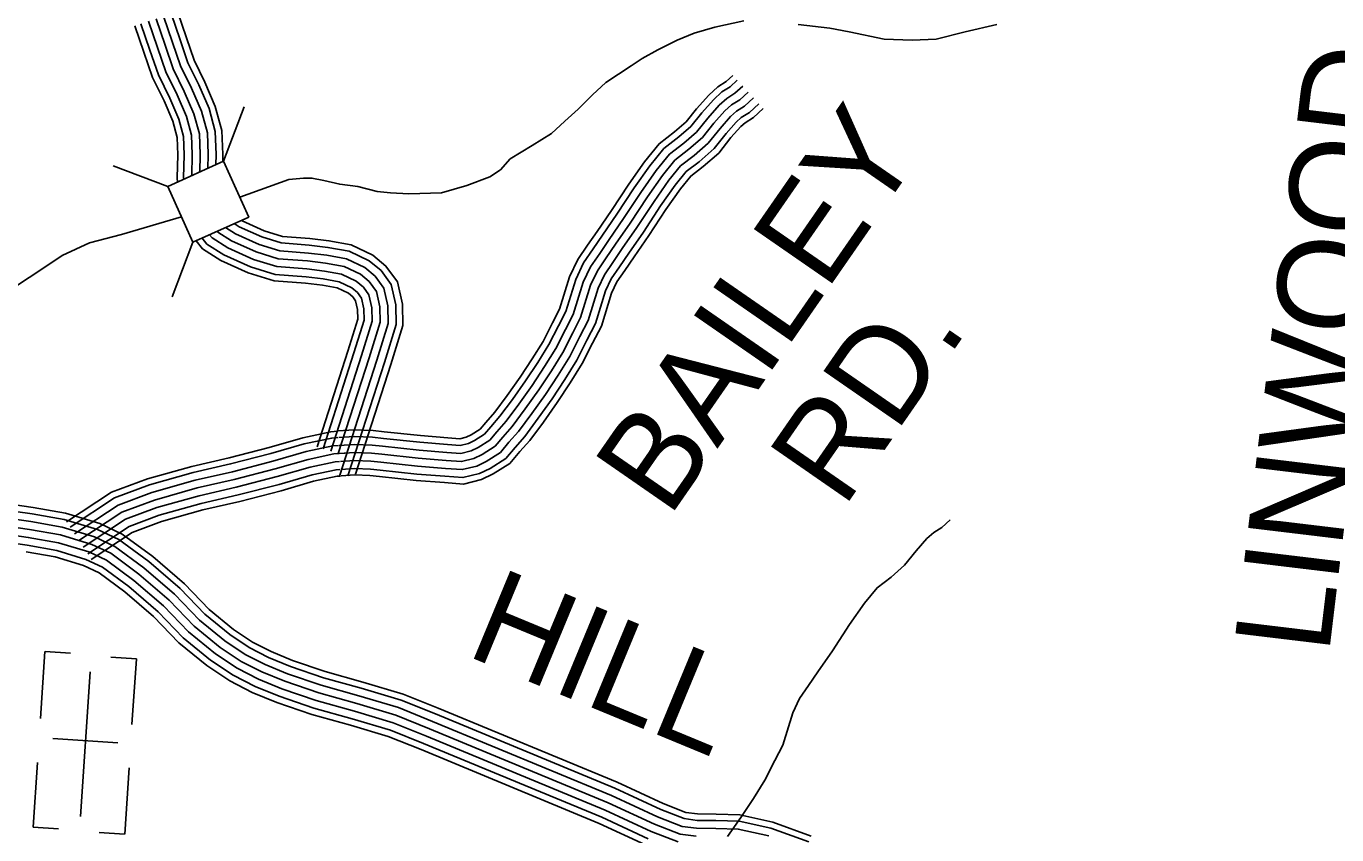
# Model space of a CAD drawing. Extents: x 1788175 to 1969470, y 584502 to 738744.
# Drawn here: x 1908568 to 1913657, y 665194 to 668335 of the extents above; entities that cross this region are included whole.
import ezdxf

# ---------------------------------------------------------------- set-up
doc = ezdxf.new("R2010")
doc.units = 0
for name, color, linetype in [('DESIGN - ROW - Right-of-Way and Easement Labels', 7, 'Continuous'), ('DESIGN - TRANSPORTATION - Text', 7, 'Continuous'), ('DESIGN - UTILITIES - Cable (Underground) with Text', 7, 'Continuous'), ('SURVEY - CONTOURS - Index with Text', 7, 'Continuous'), ('SURVEY - DRAINAGE - Storm Sewer', 7, 'Continuous'), ('SURVEY - PROPERTY - Owners', 7, 'Continuous'), ('SURVEY - TRANSPORTATION - Roads', 7, 'Continuous')]:
    doc.layers.add(name, color=color, linetype=linetype)

msp = doc.modelspace()

# ---------------------------------------------------------------- linework, layer by layer
at = {"layer": 'DESIGN - TRANSPORTATION - Text'}
for points in [[(1909397.4, 667671), (1909588.3, 667740.4), (1909644.7, 667745.1), (1909677.5, 667745.1), (1909724.5, 667735.7), (1909785.6, 667721.6), (1909856.1, 667712.2), (1909931.2, 667693.4), (1909982.9, 667688.7), (1910053.4, 667684), (1910180.2, 667688.7), (1910278.8, 667716.9), (1910368.1, 667749.8), (1910410.4, 667778), (1910448, 667820.3), (1910532.5, 667871.9), (1910607.7, 667918.9), (1910659.4, 667965.9), (1910711, 668012.9), (1910767.4, 668069.2), (1910819.1, 668116.2), (1910917.7, 668182), (1910960, 668210.2), (1911021.1, 668243), (1911096.3, 668280.6), (1911162, 668308.8), (1911241.9, 668332.3), (1911354.6, 668355.8)], [(1911566, 668341.7), (1911688.2, 668327.6), (1911763.3, 668313.5), (1911899.6, 668285.3), (1912007.6, 668280.6), (1912101.6, 668285.3), (1912214.3, 668313.5), (1912336.4, 668341.7)], [(1909171.1, 667595), (1908937.7, 667526.8), (1908813.8, 667493.4), (1908707.4, 667444.1), (1908637.1, 667396.6), (1908522.5, 667321.4), (1908412.1, 667264.1), (1908319.6, 667188.7), (1908229.1, 667117.2), (1908168.5, 667041.6), (1908113.7, 666935.9), (1908073.2, 666862.1), (1908010.6, 666784.5), (1907942, 666704.9), (1907865.2, 666589.3), (1907843.6, 666512.4)]]:
    msp.add_lwpolyline(points, dxfattribs=at)
at = {"layer": 'DESIGN - UTILITIES - Cable (Underground) with Text'}
for p, q in [((1908640.9, 665905.8), (1908623.6, 665645.6)), ((1908740.4, 665899.2), (1908641.5, 665905.8)), ((1908996.2, 665878.2), (1908896.7, 665884.8)), ((1908979.1, 665622), (1908996.1, 665878.2)), ((1908924.2, 665551.1), (1908671.2, 665568)), ((1908612.2, 665475), (1908595.5, 665224.1)), ((1908950.7, 665196.5), (1908967.9, 665454)), ((1908595.6, 665224.1), (1908693.6, 665217.6)), ((1908950.5, 665196.5), (1908851.3, 665203.1))]:
    msp.add_line(p, q, dxfattribs=at)
msp.add_lwpolyline([(1908817, 665826.6), (1908779.5, 665264.8)], dxfattribs=at)
at = {"layer": 'SURVEY - CONTOURS - Index with Text'}
for points in [[(1908452.9, 666485.8), (1908594.8, 666465.6), (1908721.2, 666443.6), (1908853.9, 666403.4), (1908941, 666362.5), (1909059.9, 666274.6), (1909182.6, 666168.9), (1909279, 666068.9), (1909373.1, 665992), (1909446.9, 665942.5), (1909518.8, 665905.8), (1909602.8, 665871.5), (1909729.6, 665828.1), (1909875.5, 665787.5), (1910031.7, 665741), (1910167.4, 665686.3), (1910863, 665398.2), (1911041.5, 665315.2), (1911129, 665281.2), (1911175.2, 665274.9), (1911246.6, 665274.4), (1911339.6, 665271.5), (1911466.9, 665243.7), (1911616.1, 665189.1)], [(1908449.4, 666430), (1908586.1, 666410.6), (1908708.2, 666389.3), (1908833.8, 666351.2), (1908912.4, 666314.4), (1909025.1, 666231), (1909144.2, 666128.4), (1909241.1, 666027.9), (1909339.9, 665947.1), (1909418.7, 665894.3), (1909495.5, 665855.2), (1909583.2, 665819.3), (1909713.1, 665774.9), (1909860.1, 665734), (1910013.3, 665688.3), (1910146.4, 665634.8), (1910840.6, 665347.2), (1911019.6, 665263.9), (1911114.9, 665226.9), (1911171.2, 665219.2), (1911245.6, 665218.7), (1911332.7, 665216), (1911451.3, 665190.1)], [(1908451.4, 666461), (1908590.9, 666441.2), (1908715.4, 666419.5), (1908845, 666380.2), (1908928.3, 666341.1), (1909044.5, 666255.2), (1909165.6, 666150.9), (1909262.2, 666050.7), (1909358.4, 665972.1), (1909434.4, 665921.1), (1909508.5, 665883.4), (1909594.1, 665848.3), (1909722.3, 665804.5), (1909868.7, 665763.8), (1910023.6, 665717.6), (1910158.1, 665663.5), (1910853.1, 665375.6), (1911031.8, 665292.5), (1911122.7, 665257.1), (1911173.4, 665250.2), (1911246.1, 665249.7), (1911336.5, 665246.8), (1911460, 665219.9), (1911606.5, 665166.3)], [(1908443.5, 666336.9), (1908571.6, 666318.7), (1908686.7, 666298.7), (1908800.4, 666264.2), (1908864.5, 666234.1), (1908967, 666158.3), (1909080.3, 666060.7), (1909178, 665959.3), (1909284.5, 665872.3), (1909371.5, 665814), (1909456.8, 665770.5), (1909550.5, 665732.2), (1909685.5, 665686), (1909834.4, 665644.6), (1909982.6, 665600.5), (1910111.2, 665548.7), (1910803.2, 665262), (1910983.1, 665178.4)], [(1908445.5, 666367.9), (1908576.4, 666349.4), (1908693.9, 666328.9), (1908811.6, 666293.2), (1908880.5, 666260.9), (1908986.4, 666182.5), (1909101.6, 666083.3), (1909199.1, 665982.2), (1909302.9, 665897.3), (1909387.2, 665840.8), (1909469.7, 665798.8), (1909561.4, 665761.2), (1909694.7, 665715.7), (1909842.9, 665674.4), (1909992.9, 665629.7), (1910122.9, 665577.4), (1910815.7, 665290.4), (1910995.3, 665206.9), (1911099.3, 665166.4)], [(1908567.6, 666293.3), (1908680.7, 666273.6), (1908791.2, 666240.1), (1908851.3, 666211.9), (1908951, 666138.2), (1909062.6, 666042), (1909160.6, 665940.4), (1909269.1, 665851.7), (1909358.5, 665791.8), (1909446, 665747.1), (1909541.5, 665708.1), (1909677.9, 665661.5), (1909827.2, 665619.9), (1909974.1, 665576.1), (1910101.5, 665524.9), (1910792.9, 665238.5), (1910973, 665154.7)]]:
    msp.add_lwpolyline(points, dxfattribs=at)
at = {"layer": 'SURVEY - DRAINAGE - Storm Sewer'}
for p, q in [((1909334.7, 667810.5), (1909415.2, 668022.8)), ((1909118, 667713), (1908905.7, 667793.5)), ((1909215.5, 667496.3), (1909135, 667284))]:
    msp.add_line(p, q, dxfattribs=at)
msp.add_lwpolyline([(1909118, 667713), (1909215.5, 667496.3), (1909432.2, 667593.8), (1909334.7, 667810.5)], close=True, dxfattribs=at)
at = {"layer": 'SURVEY - PROPERTY - Owners'}
for points in [[(1909072.4, 668364.5), (1909107.6, 668262.1), (1909138.8, 668169.8), (1909182.1, 668081.4), (1909219.5, 667995), (1909240.8, 667916.8), (1909244.2, 667836.7), (1909242.2, 667768.8)], [(1909309.7, 667538.7), (1909311.9, 667535.9), (1909365.6, 667501.5), (1909461.2, 667458.8), (1909547, 667432.1), (1909660.9, 667423.3), (1909730.8, 667414.8), (1909802.6, 667402.3), (1909866.4, 667371.8), (1909900.2, 667343.5), (1909927.8, 667305.3), (1909941.4, 667245.1)], [(1909941.4, 667245.1), (1909942.9, 667185), (1909899.9, 667047.2), (1909780, 666674.9)]]:
    msp.add_lwpolyline(points, dxfattribs=at)
at = {"layer": 'SURVEY - TRANSPORTATION - Roads'}
for points in [[(1909242.2, 667768.8), (1909244.2, 667836.7), (1909240.8, 667916.8), (1909219.5, 667995), (1909182.1, 668081.4), (1909138.8, 668169.8), (1909107.6, 668262.1), (1909072.4, 668364.5)], [(1909072.4, 668364.5), (1909107.6, 668262.1), (1909138.8, 668169.8), (1909182.1, 668081.4), (1909219.5, 667995), (1909240.8, 667916.8), (1909244.2, 667836.7), (1909242.2, 667768.8)], [(1909273.6, 667783), (1909275.2, 667836.9), (1909271.7, 667921.6), (1909248.8, 668005.3), (1909210.3, 668094.4), (1909167.6, 668181.6), (1909136.9, 668272.1), (1909101.7, 668374.5)], [(1909305.1, 667797.1), (1909306.3, 667837.1), (1909302.5, 667926.4), (1909278.1, 668015.6), (1909238.5, 668107.3), (1909196.3, 668193.5), (1909166.2, 668282.1), (1909131, 668384.6)], [(1909331.2, 667808.9), (1909332, 667837.2), (1909328.1, 667930.4), (1909302.4, 668024.1), (1909261.8, 668118.1), (1909220.1, 668203.3), (1909190.6, 668290.4), (1909155.3, 668392.9)], [(1909155.5, 667729.8), (1909154.8, 667745.8), (1909157.5, 667836.2), (1909154.6, 667903.4), (1909137.4, 667966.3), (1909103.4, 668045.1), (1909058.5, 668136.7), (1909025.5, 668234.1), (1908990.4, 668336.3)], [(1909179.7, 667740.7), (1909179.5, 667746.1), (1909182.2, 667836.3), (1909179.2, 667907.2), (1909160.8, 667974.5), (1909125.8, 668055.4), (1909081.4, 668146.1), (1909048.9, 668242.1), (1909013.7, 668344.3)], [(1909210.8, 667754.7), (1909213.2, 667836.5), (1909210, 667912), (1909190.1, 667984.7), (1909154, 668068.4), (1909110.1, 668157.9), (1909078.2, 668252.1), (1909043.1, 668354.4)], [(1911311.7, 668144.1), (1911285.7, 668120.1), (1911253.9, 668100.5), (1911218.2, 668068), (1911171.2, 668015), (1911130.3, 667963.6), (1911086, 667925), (1911025.7, 667878.7), (1910968.8, 667808.6), (1910907.7, 667721.3), (1910840.8, 667619.5), (1910784.5, 667538.3), (1910748.1, 667484.5), (1910709.9, 667429.1), (1910677.7, 667361.2), (1910639.2, 667236.6), (1910612.1, 667183.4), (1910575.2, 667110.9), (1910533.3, 667043.3), (1910486.3, 666971.9), (1910435.2, 666900.3), (1910387.2, 666836), (1910352.7, 666796.2), (1910330.8, 666770.3), (1910295.9, 666748.3), (1910276.6, 666738.8), (1910251.3, 666732.7), (1910205.5, 666736.1), (1910099, 666744.8), (1909958.3, 666759.7), (1909915.3, 666764.3), (1909841.7, 666767.1), (1909779.9, 666762.9)], [(1911329.1, 668125.2), (1911301.4, 668099.5), (1911269.4, 668079.8), (1911236.5, 668049.9), (1911190.9, 667998.4), (1911148.9, 667945.8), (1911102.3, 667905.1), (1911043.8, 667860.2), (1910989.3, 667793.1), (1910928.9, 667706.9), (1910862.1, 667605.1), (1910805.7, 667523.8), (1910769.3, 667470), (1910732.2, 667416.2), (1910701.8, 667351.8), (1910663.1, 667226.9), (1910635, 667171.7), (1910597.6, 667098.3), (1910554.9, 667029.5), (1910507.5, 666957.4), (1910456, 666885.2), (1910407.3, 666819.9), (1910372.2, 666779.5), (1910347.8, 666750.7), (1910308.5, 666725.9), (1910285.4, 666714.5), (1910253.5, 666706.8), (1910203.5, 666710.5), (1910096.6, 666719.2), (1909955.5, 666734.1), (1909913.5, 666738.6), (1909842.1, 666741.3), (1909781.7, 666737.2)], [(1911371.2, 668079.7), (1911339, 668049.9), (1911306.9, 668030.1), (1911280.7, 668006.3), (1911238.4, 667958.5), (1911193.9, 667902.8), (1911141.6, 667857.1), (1911087.3, 667815.4), (1911038.9, 667755.7), (1910980.2, 667672.1), (1910913.5, 667570.4), (1910856.9, 667488.8), (1910820.5, 667435), (1910786.1, 667385.2), (1910759.7, 667329.3), (1910720.7, 667203.5), (1910690.3, 667143.6), (1910651.7, 667067.8), (1910607.2, 666996.1), (1910558.6, 666922.3), (1910506.1, 666848.6), (1910455.6, 666780.9), (1910419.3, 666739.2), (1910389, 666703.3), (1910338.8, 666671.7), (1910306.7, 666655.9), (1910258.6, 666644.2), (1910198.7, 666648.6), (1910090.8, 666657.4), (1909949, 666672.5), (1909909, 666676.8), (1909843, 666679.2), (1909763, 666673.8), (1909662.9, 666652.5), (1909534.7, 666615.4), (1909376.4, 666574.5), (1909232.2, 666541.5), (1909065.9, 666494.6), (1908939.6, 666447.5), (1908772.9, 666337.3)], [(1911350.2, 668102.4), (1911320.2, 668074.7), (1911288.2, 668055), (1911258.6, 668028.1), (1911214.6, 667978.5), (1911171.4, 667924.3), (1911122, 667881.1), (1911065.5, 667837.8), (1911014.1, 667774.4), (1910954.6, 667689.5), (1910887.8, 667587.8), (1910831.3, 667506.3), (1910794.9, 667452.5), (1910759.2, 667400.7), (1910730.7, 667340.6), (1910691.9, 667215.2), (1910662.7, 667157.7), (1910624.7, 667083.1), (1910581.1, 667012.8), (1910533.1, 666939.9), (1910481, 666866.9), (1910431.4, 666800.4), (1910395.7, 666759.3), (1910368.4, 666727), (1910323.6, 666698.8), (1910296.1, 666685.2), (1910256, 666675.5), (1910201.1, 666679.6), (1910093.7, 666688.3), (1909952.2, 666703.3), (1909911.2, 666707.7), (1909842.6, 666710.3), (1909783.8, 666706.3)], [(1911371.2, 668079.7), (1911339, 668049.9), (1911306.9, 668030.1), (1911280.7, 668006.3), (1911238.4, 667958.5), (1911193.9, 667902.8), (1911141.6, 667857.1), (1911087.3, 667815.4), (1911038.9, 667755.7), (1910980.2, 667672.1), (1910913.5, 667570.4), (1910856.9, 667488.8), (1910820.5, 667435), (1910786.1, 667385.2), (1910759.7, 667329.3), (1910720.7, 667203.5), (1910690.3, 667143.6), (1910651.7, 667067.8), (1910607.2, 666996.1), (1910558.6, 666922.3), (1910506.1, 666848.6), (1910455.6, 666780.9), (1910419.3, 666739.2), (1910389, 666703.3), (1910338.8, 666671.7), (1910306.7, 666655.9), (1910258.6, 666644.2), (1910198.7, 666648.6), (1910090.8, 666657.4), (1909949, 666672.5), (1909909, 666676.8), (1909843, 666679.2), (1909785.9, 666675.3)], [(1911392.3, 668056.9), (1911357.8, 668025.1), (1911325.6, 668005.2), (1911302.8, 667984.4), (1911262.1, 667938.6), (1911216.4, 667881.3), (1911161.2, 667833.1), (1911109.1, 667793.1), (1911063.6, 667737.1), (1911005.9, 667654.7), (1910939.2, 667553.1), (1910882.5, 667471.3), (1910846.1, 667417.5), (1910813.1, 667369.6), (1910788.7, 667318), (1910749.6, 667191.8), (1910717.9, 667129.6), (1910678.7, 667052.6), (1910633.3, 666979.4), (1910584.2, 666904.8), (1910531.1, 666830.4), (1910479.7, 666761.5), (1910442.8, 666719), (1910409.6, 666679.7), (1910353.9, 666644.6), (1910317.3, 666626.6), (1910261.2, 666612.9), (1910196.3, 666617.7), (1910087.9, 666626.6), (1909945.7, 666641.6), (1909906.8, 666645.8), (1909843.5, 666648.2), (1909788, 666644.4)], [(1911413.3, 668034.2), (1911376.7, 668000.3), (1911344.3, 667980.3), (1911324.9, 667962.6), (1911285.8, 667918.6), (1911238.9, 667859.7), (1911180.9, 667809.1), (1911130.8, 667770.7), (1911088.4, 667718.4), (1911031.6, 667637.3), (1910964.9, 667535.8), (1910908, 667453.7), (1910871.7, 667400), (1910840, 667354.1), (1910817.6, 667306.8), (1910778.4, 667180.1), (1910745.5, 667115.5), (1910705.8, 667037.4), (1910659.4, 666962.7), (1910609.8, 666887.3), (1910556.2, 666812.1), (1910503.9, 666742), (1910466.4, 666698.8), (1910430.2, 666656), (1910369.1, 666617.5), (1910327.9, 666597.2), (1910263.8, 666581.7), (1910193.9, 666586.8), (1910085, 666595.7), (1909942.4, 666610.8), (1909904.5, 666614.9), (1909844, 666617.2), (1909790.1, 666613.5)], [(1911430.1, 668016), (1911391.7, 667980.5), (1911359.3, 667960.5), (1911342.5, 667945.2), (1911304.7, 667902.7), (1911256.9, 667842.6), (1911196.6, 667790), (1911148.2, 667752.9), (1911108.1, 667703.5), (1911052, 667623.4), (1910985.4, 667521.9), (1910928.4, 667439.8), (1910892.1, 667386.1), (1910861.5, 667341.7), (1910840.7, 667297.8), (1910801.4, 667170.7), (1910767.6, 667104.3), (1910727.3, 667025.2), (1910680.2, 666949.4), (1910630.2, 666873.3), (1910576.2, 666797.5), (1910523.2, 666726.5), (1910485.1, 666682.7), (1910446.6, 666637.1), (1910381.2, 666595.9), (1910336.4, 666573.9), (1910265.8, 666556.7), (1910191.9, 666562.2), (1910082.7, 666571.1), (1909939.8, 666586.2), (1909902.7, 666590.2), (1909844.4, 666592.4), (1909791.8, 666588.8)], [(1909784.1, 666586.7), (1909929.4, 667037.8), (1909974, 667180.7), (1909972.3, 667248.9), (1909956.7, 667318.3), (1909923, 667364.8), (1909883.3, 667398), (1909812.2, 667432.1), (1909735.3, 667445.5), (1909663.9, 667454.1), (1909552.8, 667462.8), (1909472.2, 667487.8), (1909380.4, 667528.8), (1909342.2, 667553.3)], [(1909817.2, 666588.3), (1909959, 667028.4), (1910005.2, 667176.4), (1910003.2, 667252.8), (1909985.5, 667331.3), (1909945.9, 667386.1), (1909900.2, 667424.3), (1909821.7, 667461.9), (1909739.8, 667476.1), (1909667, 667485), (1909558.7, 667493.4), (1909483.1, 667516.9), (1909395.1, 667556.2), (1909375.9, 667568.5)], [(1909846.6, 666595.7), (1909983.5, 667020.7), (1910031, 667172.8), (1910028.8, 667255.9), (1910009.5, 667342.1), (1909964.8, 667403.8), (1909914.2, 667446.1), (1909829.6, 667486.6), (1909743.6, 667501.6), (1909669.6, 667510.6), (1909563.6, 667518.8), (1909492.2, 667541), (1909407.4, 667578.9), (1909403.9, 667581.1)], [(1909697.4, 666701.5), (1909817.2, 667073.4), (1909855.9, 667197.2), (1909854.9, 667234.4), (1909847.2, 667268.8), (1909836.2, 667283.9), (1909819.1, 667298.3), (1909776, 667318.9), (1909718.1, 667329), (1909652.3, 667337), (1909530.6, 667346.4), (1909430.6, 667377.5), (1909324.3, 667425), (1909253.1, 667470.6), (1909228, 667501.9)], [(1909721, 666694), (1909840.8, 667065.9), (1909880.7, 667193.7), (1909879.5, 667237.4), (1909870.2, 667279.2), (1909854.5, 667300.9), (1909832.6, 667319.2), (1909783.6, 667342.6), (1909721.7, 667353.4), (1909654.7, 667361.6), (1909535.2, 667370.8), (1909439.3, 667400.6), (1909336, 667446.8), (1909269.8, 667489.2), (1909251.3, 667512.4)], [(1909750.5, 666684.4), (1909870.3, 667056.6), (1909911.8, 667189.4), (1909910.5, 667241.3), (1909899, 667292.2), (1909877.3, 667322.2), (1909849.5, 667345.5), (1909793.1, 667372.4), (1909726.2, 667384.1), (1909657.8, 667392.4), (1909541.1, 667401.5), (1909450.3, 667429.7), (1909350.8, 667474.1), (1909290.9, 667512.6), (1909280.5, 667525.5)], [(1909780, 666674.9), (1909899.9, 667047.2), (1909942.9, 667185), (1909941.4, 667245.1), (1909927.8, 667305.3), (1909900.2, 667343.5), (1909866.4, 667371.8), (1909802.6, 667402.3), (1909730.8, 667414.8), (1909660.9, 667423.3), (1909547, 667432.1), (1909461.2, 667458.8), (1909365.6, 667501.5), (1909311.9, 667535.9), (1909309.7, 667538.7)], [(1909309.7, 667538.7), (1909311.9, 667535.9), (1909365.6, 667501.5), (1909461.2, 667458.8), (1909547, 667432.1), (1909660.9, 667423.3), (1909730.8, 667414.8), (1909802.6, 667402.3), (1909866.4, 667371.8), (1909900.2, 667343.5), (1909927.8, 667305.3), (1909941.4, 667245.1)], [(1909941.4, 667245.1), (1909942.9, 667185), (1909899.9, 667047.2), (1909780, 666674.9)], [(1908725.1, 666409.7), (1908900.1, 666525.3), (1909039, 666577.1), (1909210.8, 666625.5), (1909355.9, 666658.7), (1909511.8, 666699), (1909641.8, 666736.7), (1909751, 666759.9), (1909776.6, 666761.6)], [(1908738.7, 666389), (1908911.3, 666503.1), (1909046.7, 666553.6), (1909216.9, 666601.6), (1909361.8, 666634.7), (1909518.3, 666675.2), (1909647.8, 666712.7), (1909754.4, 666735.4), (1909778.3, 666737)], [(1908755.8, 666363.2), (1908925.5, 666475.3), (1909056.3, 666524.1), (1909224.6, 666571.5), (1909369.1, 666604.6), (1909526.5, 666645.3), (1909655.4, 666682.6), (1909758.7, 666704.6), (1909780.4, 666706)], [(1909782.5, 666675.1), (1909763, 666673.8), (1909662.9, 666652.5), (1909534.7, 666615.4), (1909376.4, 666574.5), (1909232.2, 666541.5), (1909065.9, 666494.6), (1908939.6, 666447.5), (1908772.9, 666337.3)], [(1908772.9, 666337.3), (1908939.6, 666447.5), (1909065.9, 666494.6), (1909232.2, 666541.5), (1909376.4, 666574.5), (1909534.7, 666615.4), (1909662.9, 666652.5), (1909763, 666673.8), (1909782.5, 666675.1)], [(1908790, 666311.4), (1908953.8, 666419.7), (1909075.6, 666465.1), (1909239.9, 666511.4), (1909383.8, 666544.3), (1909542.9, 666585.5), (1909670.5, 666622.4), (1909767.3, 666643), (1909784.6, 666644.2)], [(1908807.1, 666285.6), (1908967.9, 666391.9), (1909085.2, 666435.6), (1909247.6, 666481.4), (1909391.1, 666514.2), (1909551.1, 666555.6), (1909678, 666592.3), (1909771.6, 666612.2), (1909786.6, 666613.3)], [(1908821.2, 666264.1), (1908979.7, 666368.8), (1909093.2, 666411.2), (1909253.9, 666456.5), (1909397.2, 666489.2), (1909557.9, 666530.8), (1909684.3, 666567.4), (1909775.2, 666586.7), (1909788.4, 666587.6)], [(1908447.5, 666399), (1908581.3, 666380), (1908701, 666359.1), (1908822.7, 666322.2), (1908896.4, 666287.6), (1909005.7, 666206.8), (1909122.9, 666105.8), (1909220.1, 666005), (1909321.4, 665922.2), (1909403, 665867.6), (1909482.6, 665827), (1909572.3, 665790.3), (1909703.9, 665745.3), (1909851.5, 665704.2), (1910003.1, 665659), (1910134.6, 665606.1), (1910828.1, 665318.8), (1911007.4, 665235.4), (1911107.1, 665196.7), (1911169, 665188.2)], [(1912156.1, 666418.2), (1912123.9, 666388.4), (1912091.7, 666368.6), (1912065.6, 666344.7), (1912023.2, 666297), (1911978.8, 666241.3), (1911926.5, 666195.6), (1911872.2, 666153.9), (1911823.7, 666094.2), (1911765.1, 666010.6), (1911698.3, 665908.9), (1911641.7, 665827.3), (1911605.3, 665773.5), (1911571, 665723.7), (1911544.5, 665667.8), (1911505.6, 665541.9), (1911475.1, 665482.1), (1911436.6, 665406.3), (1911392, 665334.5), (1911343.5, 665260.8), (1911291, 665187.1)]]:
    msp.add_lwpolyline(points, dxfattribs=at)

# ---------------------------------------------------------------- texts
at = {"layer": 'DESIGN - ROW - Right-of-Way and Easement Labels'}
for s, rotation, p in [('LINWOOD', 83.1494, (1913626, 665892.2)), ('BAILEY', 55.2783, (1911063.5, 666421.5)), ('RD.', 55.2783, (1911741.3, 666458.2)), ('HILL', 337.4993, (1910268.7, 665893.6))]:
    msp.add_text(s, height=370, rotation=rotation, dxfattribs=at).set_placement(p)

doc.saveas('drawing.dxf')
